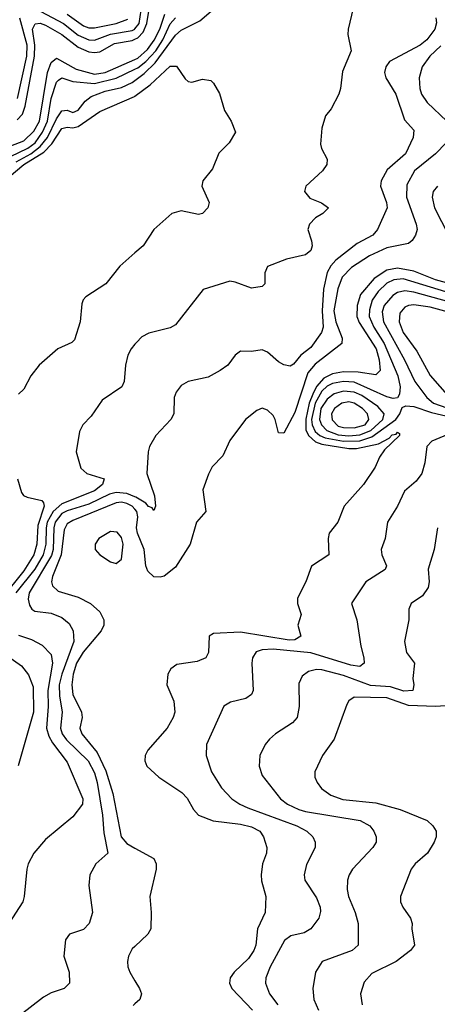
# Model space of a CAD drawing. Header units: inches. Extents: x 990535 to 1117859, y 769386 to 892122.
# Tile 908 of 1056: x 1059574 to 1061117, y 874412 to 878044. Entities that reach past the tile are written whole.
import ezdxf

# ---------------------------------------------------------------- set-up
doc = ezdxf.new("R2010")
doc.units = ezdxf.units.IN
doc.header["$MEASUREMENT"] = 0
doc.layers.add('B0857', color=7, linetype='Continuous')
doc.layers.add('B0867', color=7, linetype='Continuous')

msp = doc.modelspace()

# ---------------------------------------------------------------- linework, layer by layer
at = {"layer": 'B0857', "color": 5}
for points, elevation in [([(1059610, 878096.4), (1059735.7, 878030), (1059790, 877986.8), (1059830, 877970), (1059850, 877969.3), (1059910, 877991.6), (1059990, 878004.1), (1059999.3, 878010), (1060000, 878010.9)], 3040), ([(1059566, 877754), (1059600.6, 877910), (1059601.9, 877950), (1059574.2, 878050)], 3040), ([(1059750, 878064.6), (1059810, 878021.2), (1059830, 878014.7), (1059850, 878014.4), (1059930, 878030.6), (1059973.7, 878046.3)], 3060), ([(1059564.6, 877675.4), (1059584.1, 877695.9), (1059594.6, 877725.4), (1059629.1, 877910), (1059630.5, 877950), (1059621.9, 878010), (1059631.2, 878028.8), (1059650, 878031.4), (1059670, 878024), (1059730.3, 877990.3), (1059790, 877942.5), (1059830, 877926.4), (1059850, 877923.2), (1059870, 877926.4), (1059923.9, 877956.1), (1059990, 877967.3), (1060000, 877972.3)], 3020), ([(1059510, 877567.1), (1059590, 877597.9), (1059627, 877633), (1059647.7, 877670), (1059676.8, 877850), (1059690, 877886.3), (1059710, 877902.3), (1059782.2, 877862.2), (1059850, 877843.8), (1059890.4, 877850), (1060000, 877897.9)], 2980), ([(1059540, 877540), (1059604.6, 877570), (1059631.3, 877590), (1059658.8, 877630), (1059677.5, 877670), (1059690, 877753.2), (1059710, 877813.9), (1059718.1, 877821.9), (1059730, 877829.7), (1059770, 877816.6), (1059850, 877809.5), (1059930.7, 877829.3), (1060000, 877861.9)], 2960), ([(1059560.6, 877519.4), (1059615.1, 877550), (1059650, 877576.2), (1059677, 877610), (1059710, 877678.7), (1059730, 877708.5), (1059750, 877710.3), (1059770, 877701.9), (1059790, 877710.2), (1059816.1, 877743.9), (1059838.4, 877761.6), (1059890, 877781.1), (1059950, 877794.7), (1059990, 877813.3), (1060000, 877820.6)], 2940), ([(1059535.7, 877464.3), (1059589.5, 877510), (1059663.9, 877556.1), (1059693.2, 877586.8), (1059730, 877642.6), (1059750, 877647.3), (1059770, 877644.9), (1059790, 877650.9), (1059870, 877705.6), (1059998.4, 877761.6), (1060000, 877762.8)], 2920), ([(1060000, 877183.7), (1059944.4, 877135.6), (1059892.4, 877070), (1059818.4, 877021.6), (1059808.7, 877011.3), (1059804, 876996), (1059797.8, 876930), (1059776.4, 876863.6), (1059766.3, 876853.7), (1059715.5, 876830), (1059646.4, 876770), (1059615.8, 876730), (1059590, 876680.7), (1059570, 876663)], 2920), ([(1060000, 876846.8), (1059986, 876830), (1059973.8, 876806.2), (1059965.2, 876770), (1059960.2, 876710), (1059951.6, 876690), (1059878.8, 876641.2), (1059838.3, 876581.7), (1059807.2, 876550), (1059795, 876525), (1059783.2, 876450), (1059800.6, 876390), (1059822, 876370), (1059886.5, 876350), (1059879.5, 876330), (1059850, 876306.7), (1059730, 876258.1), (1059697.5, 876230), (1059676.2, 876190), (1059671.6, 876170), (1059670.2, 876109.8), (1059660.7, 876070), (1059630, 876017.3), (1059560.5, 875930)], 2940), ([(1059566.7, 876350), (1059580.6, 876300.6), (1059588.5, 876288.5), (1059602.3, 876282.3), (1059656, 876270), (1059662.5, 876262.5), (1059664.4, 876250), (1059641.7, 876178.3), (1059637, 876110), (1059626.8, 876070), (1059590, 876010.8), (1059509, 875911)], 2920), ([(1060000, 876284.3), (1059970, 876296.3), (1059930, 876300.1), (1059906.2, 876293.8), (1059830, 876257.2), (1059750, 876232.7), (1059730, 876222), (1059705.8, 876190), (1059700.9, 876170), (1059697.7, 876090), (1059692.1, 876067.9), (1059609.5, 875930), (1059606, 875906), (1059610, 875884.6), (1059618.5, 875870), (1059630, 875862.3), (1059690, 875855), (1059730, 875838.7), (1059756.9, 875816.9), (1059771.2, 875790), (1059774.2, 875750), (1059729.4, 875630), (1059720.5, 875590), (1059721.2, 875550), (1059730.7, 875490), (1059725.1, 875430), (1059731.7, 875410), (1059747.3, 875387.3), (1059826.8, 875310), (1059850, 875265.4), (1059860.4, 875230), (1059880.4, 875110), (1059884.9, 875044.9), (1059899.7, 874970), (1059855.3, 874930), (1059832.7, 874890), (1059829.1, 874850), (1059842.7, 874750), (1059830.2, 874710), (1059810, 874687.8), (1059757.6, 874670), (1059743.2, 874650), (1059737.2, 874590), (1059756.9, 874530), (1059757.7, 874490), (1059738.9, 874470), (1059690, 874453.7), (1059661.7, 874438.3), (1059574.7, 874370)], 2960), ([(1060000, 876238.4), (1059990.2, 876250), (1059970, 876259.7), (1059950, 876263.9), (1059930, 876262), (1059770, 876197), (1059750, 876185), (1059738, 876162), (1059726.8, 876070), (1059695.5, 875990), (1059691.5, 875970), (1059695.4, 875955.4), (1059716.3, 875936.3), (1059790, 875913.9), (1059835.8, 875890), (1059870, 875859.7), (1059885.3, 875830), (1059885.1, 875810), (1059875.7, 875790), (1059808.5, 875711.5), (1059784.6, 875670), (1059771.7, 875630), (1059766.3, 875590), (1059770, 875554.6), (1059802.3, 875490), (1059805, 875470), (1059796.4, 875430), (1059803.4, 875410), (1059860.4, 875340.4), (1059892.9, 875272.9), (1059917.8, 875190), (1059948.9, 875030), (1059970, 875004.8), (1060000, 874988.2)], 2980), ([(1059570, 875773.5), (1059617.4, 875757.4), (1059657.2, 875737.2), (1059690, 875702.7), (1059695.6, 875670), (1059678.6, 875570), (1059679.4, 875510), (1059673, 875430), (1059681.7, 875401.7), (1059695.9, 875375.9), (1059750, 875304.7), (1059808, 875170), (1059805.8, 875150), (1059770, 875103.6), (1059670, 875019.7), (1059626.3, 874970), (1059605.8, 874930), (1059601.2, 874910), (1059591.3, 874810), (1059585.7, 874790), (1059534.6, 874710)], 2940), ([(1059530, 875696.6), (1059580.4, 875660.4), (1059607.3, 875627.3), (1059623.4, 875583.4), (1059625.4, 875490), (1059568.9, 875291.1)], 2920), ([(1060000, 874625.7), (1059990, 874616.4), (1059976.3, 874590), (1059971.8, 874570), (1059973.5, 874550), (1059981.5, 874530), (1060000, 874498.8)], 2980), ([(1060000, 874413.7), (1059992.8, 874407.2)], 2980)]:
    msp.add_lwpolyline(points, dxfattribs=dict(at, elevation=elevation))
at = {"layer": 'B0857', "color": 5, "elevation": 3020}
msp.add_lwpolyline([(1059910, 876156.7), (1059867, 876130), (1059853.5, 876110), (1059853.4, 876090), (1059869.8, 876069.8), (1059910, 876043.9), (1059930, 876037.6), (1059950, 876053.8), (1059956.6, 876110), (1059950, 876134.1), (1059933.8, 876153.8)], close=True, dxfattribs=at)
at = {"layer": 'B0867', "color": 5}
for points, elevation in [([(1060826, 878170), (1060787.9, 878010), (1060786.5, 877990), (1060798.9, 877930), (1060766.6, 877853.4), (1060759.5, 877790), (1060753.1, 877770), (1060725, 877715), (1060703.2, 877690), (1060690, 877644), (1060685.8, 877585.8), (1060688.6, 877568.6), (1060709.4, 877530), (1060708, 877510), (1060692.9, 877487.1), (1060631.5, 877430), (1060626.3, 877410), (1060645.4, 877385.4), (1060688.3, 877368.3), (1060714.4, 877350), (1060694, 877330), (1060666.2, 877313.8), (1060644, 877290), (1060638.7, 877270), (1060652, 877228), (1060654, 877210), (1060650, 877193.2), (1060630, 877177), (1060559.5, 877160.5), (1060490, 877134), (1060480.2, 877110), (1060479.6, 877070), (1060470, 877059.7), (1060430, 877054), (1060370, 877076.5), (1060350, 877079.7), (1060251.4, 877048.6), (1060150, 876919.1), (1060130, 876907), (1060051.6, 876888.4), (1060025.9, 876874.1), (1060006, 876854), (1060000, 876846.8)], 2940), ([(1060000, 878010.9), (1060015.4, 878030), (1060030.1, 878130)], 3040), ([(1060000, 877972.3), (1060010, 877977.4), (1060030, 877998.6), (1060044.4, 878030), (1060060.3, 878130)], 3020), ([(1060000, 877820.6), (1060034.4, 877845.6), (1060075.1, 877884.9), (1060150, 877987.3), (1060170, 878005.8), (1060239.4, 878040.6), (1060290, 878083)], 2940), ([(1060000, 877897.9), (1060010, 877902.2), (1060045.7, 877934.3), (1060071.4, 877968.6), (1060092.2, 878010), (1060110, 878064.6)], 2980), ([(1061111.4, 878051.4), (1061113.2, 878033.2), (1061108.1, 878010), (1061078.3, 877970), (1061053.6, 877950), (1060939.7, 877890), (1060926, 877870), (1060922.2, 877850), (1060926.7, 877830), (1060963.2, 877770), (1060995.3, 877675.3), (1061030, 877636.3), (1061027.8, 877610), (1060999.4, 877550), (1060931.9, 877490), (1060909.1, 877450), (1060907.1, 877430), (1060929.5, 877370), (1060931.2, 877350), (1060895.9, 877270), (1060878.3, 877250), (1060821, 877219), (1060742.3, 877157.7), (1060723.3, 877136.7), (1060710, 877111.9), (1060696.5, 877050), (1060691.2, 876970), (1060695, 876910), (1060689.5, 876890), (1060650, 876835.5), (1060613.1, 876806.9), (1060586.1, 876773.9), (1060573.4, 876766.6), (1060550, 876771.2), (1060530, 876781.9), (1060490, 876818.4), (1060470, 876826.6), (1060430, 876820.4), (1060390, 876821.1), (1060370, 876807.3), (1060343.1, 876770), (1060314.4, 876750), (1060270, 876726), (1060196, 876710), (1060170, 876695.1), (1060152.2, 876670), (1060145.2, 876650), (1060143.8, 876590), (1060132.7, 876570), (1060076.5, 876510), (1060054, 876470), (1060048.4, 876450), (1060043.9, 876370), (1060072.2, 876287.8), (1060075.5, 876250), (1060070, 876234), (1060063.3, 876243.3), (1060050, 876248.2), (1060040.2, 876260.2), (1060003.1, 876283.1), (1060000, 876284.3)], 2960), ([(1060000, 877861.9), (1060010, 877866.6), (1060040.3, 877890), (1060076.6, 877930), (1060102.3, 877970), (1060130, 878029.4), (1060149.3, 878050.7)], 2960), ([(1061130, 877948.1), (1061089.4, 877910), (1061060.4, 877870), (1061049.7, 877830), (1061052.5, 877790), (1061058.6, 877770), (1061079.5, 877739.5), (1061151.6, 877670)], 2980), ([(1060000, 877762.8), (1060055.6, 877804.4), (1060130, 877872.4), (1060153.3, 877873.3), (1060185.8, 877825.8), (1060196.7, 877816.7), (1060210, 877814), (1060250, 877824.9), (1060279.9, 877819.9), (1060290.3, 877810.3), (1060312.1, 877772.1), (1060330.4, 877710), (1060354.9, 877670), (1060371.3, 877630), (1060347.7, 877590), (1060310, 877552), (1060286.1, 877493.9), (1060250.5, 877450), (1060247.2, 877430), (1060274.3, 877370), (1060268.9, 877350), (1060250, 877329.7), (1060234.2, 877325.8), (1060170, 877339.4), (1060136.3, 877330), (1060070.2, 877269.8), (1060030.4, 877210), (1060000, 877183.7)], 2920), ([(1061148.8, 877590), (1061109.5, 877550), (1061033, 877487), (1061004.6, 877435.4), (1061002.4, 877390), (1061038, 877290), (1061041.7, 877270), (1061036.6, 877250), (1061023.7, 877230), (1061010, 877218.4), (1060930, 877203), (1060866.2, 877173.8), (1060799.7, 877130), (1060765.8, 877094.2), (1060748.8, 877051.2), (1060734.8, 876970), (1060742.1, 876930), (1060765, 876870), (1060763.6, 876850), (1060666, 876774), (1060638.5, 876741.5), (1060590, 876594.9), (1060550, 876518.8), (1060530, 876519.7), (1060517.6, 876570), (1060510, 876583.9), (1060490, 876603.5), (1060470, 876611.1), (1060450, 876602.6), (1060408.7, 876570), (1060350, 876491.8), (1060325.1, 876434.9), (1060285.7, 876394.3), (1060271.8, 876368.2), (1060250.2, 876310), (1060261.3, 876230), (1060227.2, 876190), (1060204, 876110), (1060150, 876024.5), (1060108.1, 875991.9), (1060092.7, 875987.3), (1060070, 875988.9), (1060046.9, 876010), (1060039.6, 876030), (1060034.2, 876090), (1060009.2, 876150), (1060006.2, 876170), (1060010.9, 876210), (1060007.1, 876230), (1060000, 876238.4)], 2980), ([(1061117.1, 877430), (1061101.8, 877410), (1061098.2, 877390), (1061105.9, 877350), (1061157.4, 877250)], 3020), ([(1061150, 877073.6), (1061110, 877084.1), (1061030, 877116.3), (1060970, 877128), (1060930, 877120.2), (1060883.3, 877090), (1060833.3, 877030), (1060820.9, 876990), (1060819.8, 876950), (1060827.6, 876927.6), (1060890.6, 876830), (1060901.5, 876790), (1060905, 876750), (1060890, 876733.6), (1060824.5, 876744.5), (1060770, 876745.7), (1060730, 876738.2), (1060698, 876722), (1060670, 876691.6), (1060656.8, 876663.2), (1060643.8, 876630), (1060631, 876571), (1060631.6, 876531.6), (1060641.2, 876510), (1060666.4, 876486.4), (1060690, 876478.6), (1060790, 876462.5), (1060817.8, 876462.2), (1060900, 876480), (1060939.2, 876500.8), (1060950, 876513.2), (1060964.6, 876515.4), (1060970, 876522.7), (1060977.6, 876517.6), (1060977, 876510), (1060922, 876458), (1060902.7, 876430), (1060886.6, 876393.4), (1060844, 876330), (1060773.1, 876250), (1060749.1, 876190), (1060716.9, 876150), (1060713, 876130), (1060715.6, 876070), (1060652.3, 876027.7), (1060631.1, 875970), (1060599.7, 875910), (1060599.7, 875890), (1060614.2, 875850), (1060601.7, 875810), (1060612.3, 875770), (1060590, 875756.7), (1060570, 875755.4), (1060390, 875785), (1060290, 875779.5), (1060273.8, 875770), (1060272, 875710), (1060262, 875690), (1060230, 875676.2), (1060154.8, 875665.2), (1060132.2, 875650), (1060121.7, 875630), (1060117.7, 875590), (1060143.5, 875530), (1060147.2, 875490), (1060141.2, 875470), (1060118.8, 875430), (1060047.2, 875350), (1060037.6, 875330), (1060035.8, 875310), (1060043.6, 875290), (1060087.7, 875250), (1060173.6, 875193.6), (1060192.7, 875172.7), (1060216.6, 875130), (1060235.2, 875110), (1060288.2, 875088.2), (1060390, 875076.3), (1060430, 875066.4), (1060461.6, 875050), (1060474.5, 875030), (1060487.2, 874990), (1060485.7, 874970), (1060471, 874930), (1060466.4, 874890), (1060467.6, 874867.6), (1060483.9, 874810), (1060480.9, 874750), (1060452.6, 874690), (1060445.8, 874630), (1060438.9, 874610), (1060418.9, 874581.1), (1060366.1, 874530), (1060351.3, 874510), (1060348.9, 874490), (1060358.3, 874470), (1060433.7, 874390)], 3020), ([(1061192.9, 877027.1), (1060990, 877088.1), (1060955.5, 877084.5), (1060930, 877072.1), (1060898.6, 877041.4), (1060876, 877010), (1060865.6, 876974.4), (1060864.6, 876950), (1060882, 876910), (1060920, 876850), (1060970.8, 876730), (1060979.7, 876690), (1060976.8, 876663.2), (1060970.2, 876649.8), (1060953.5, 876646.5), (1060930, 876652.9), (1060810, 876707.7), (1060770, 876710.1), (1060730, 876702.2), (1060710, 876692.5), (1060690, 876673.5), (1060665.6, 876630), (1060652.2, 876570), (1060654.1, 876550), (1060665.3, 876525.3), (1060682.7, 876510), (1060702, 876502), (1060770, 876488.9), (1060830, 876490.9), (1060874.5, 876505.5), (1060963.4, 876570), (1060977.9, 876590), (1060986.9, 876613.2), (1061000.1, 876619.9), (1061030, 876617), (1061094.8, 876594.8), (1061206.5, 876570)], 3040), ([(1061266.3, 876973.7), (1061030, 877039.5), (1060996.4, 877043.6), (1060970, 877038.2), (1060952.7, 877027.3), (1060920.9, 876990), (1060913.3, 876966.7), (1060918.4, 876930), (1060995.1, 876790), (1061033.3, 876710), (1061078.4, 876650), (1061102, 876630), (1061152.3, 876612.3)], 3060), ([(1061230, 876945.5), (1061090, 876983.9), (1061030, 876992.7), (1061010, 876990.2), (1060996.7, 876983.3), (1060978.7, 876961.3), (1060976, 876930), (1060990.7, 876890), (1061040.9, 876820.9), (1061090, 876731.2), (1061161.6, 876650)], 3080), ([(1061170, 876520.4), (1061096.2, 876490), (1061078, 876470), (1061071.1, 876410), (1061059.7, 876370), (1061038.1, 876341.9), (1060995.1, 876304.9), (1060970.2, 876250), (1060932.7, 876190), (1060924.3, 876130), (1060909.3, 876090), (1060911.8, 876070), (1060928.4, 876030), (1060924, 876016), (1060852.1, 875970), (1060803, 875897), (1060800.2, 875890), (1060819.3, 875830), (1060833.7, 875733.7), (1060845.8, 875690), (1060846, 875670), (1060830, 875658.7), (1060797.4, 875662.6), (1060650, 875708.3), (1060510, 875721.5), (1060470, 875720.2), (1060447.2, 875712.8), (1060433.8, 875690), (1060431, 875670), (1060436.2, 875570), (1060430, 875554.5), (1060410, 875540.3), (1060353.2, 875526.8), (1060328.8, 875511.2), (1060263.9, 875370), (1060262.8, 875330), (1060282.9, 875270), (1060319.7, 875210), (1060357.2, 875170), (1060387.1, 875150), (1060417, 875137), (1060597.2, 875070), (1060634.3, 875050), (1060656.5, 875030), (1060666, 875010), (1060665.2, 874990), (1060632.9, 874927.1), (1060624.4, 874890), (1060627.9, 874870), (1060670, 874804.2), (1060684.1, 874770), (1060685.7, 874754.3), (1060679.6, 874730), (1060650.1, 874689.9), (1060624.3, 874675.7), (1060575.7, 874664.3), (1060552.3, 874647.7), (1060499.4, 874550), (1060483.2, 874510), (1060482.5, 874490), (1060497.2, 874450), (1060528, 874410)], 3040), ([(1061117.2, 876170), (1061104.6, 876090), (1061082.6, 876017.4), (1061086.1, 875970), (1061083.2, 875950), (1061061.4, 875918.6), (1061019.5, 875890), (1061011.4, 875870), (1061010.9, 875830), (1060995.4, 875750), (1061003, 875710), (1061032.4, 875670), (1061026.5, 875613.5), (1061030.1, 875589.9), (1061025.7, 875570), (1060992.7, 875567.3), (1060943.3, 875583.3), (1060870, 875587.6), (1060770, 875625.5), (1060690, 875645.3), (1060670, 875646.7), (1060640.3, 875639.7), (1060617.4, 875622.6), (1060605.2, 875594.8), (1060606.7, 875510), (1060598.5, 875470), (1060582.4, 875450), (1060519.6, 875410), (1060497.2, 875390), (1060481.1, 875370), (1060461.5, 875330), (1060458.4, 875290), (1060470, 875255.8), (1060537.8, 875170), (1060563.2, 875150), (1060605.4, 875130), (1060630, 875123.5), (1060832.2, 875090), (1060867.4, 875070), (1060882.7, 875050), (1060890.3, 875030), (1060890.3, 875010), (1060878, 874990), (1060804, 874910), (1060791.3, 874890), (1060785.4, 874870), (1060784, 874836), (1060788.6, 874810), (1060813.4, 874750), (1060823.8, 874710), (1060824.9, 874630), (1060802.6, 874610), (1060690.8, 874569.2), (1060666.5, 874530), (1060656.5, 874470), (1060660.6, 874430), (1060677.6, 874390)], 3060), ([(1061165.7, 875514.3), (1061110, 875510), (1061010, 875513.9), (1060930, 875542.3), (1060810, 875545), (1060790, 875530.9), (1060782.5, 875517.5), (1060736, 875390), (1060692.3, 875330), (1060664.9, 875270), (1060664.9, 875250), (1060672.4, 875230), (1060688.4, 875208.4), (1060723.3, 875183.3), (1060767.2, 875167.2), (1060890, 875154.8), (1060979.2, 875130), (1061079, 875090), (1061099.6, 875070), (1061112.1, 875050), (1061112.3, 875030), (1061104.7, 875010), (1061080.2, 874970), (1061035.3, 874930), (1061019.6, 874910), (1060980.2, 874810), (1060980.8, 874790), (1060989.1, 874770), (1061017.4, 874730), (1061024, 874710), (1061022.4, 874690), (1061031.8, 874630), (1061017.7, 874610), (1060964.8, 874570), (1060874.5, 874525.5), (1060846.9, 874493.1), (1060833.4, 874450), (1060839.3, 874410)], 3080), ([(1060000, 874988.2), (1060069.2, 874950), (1060078.2, 874930), (1060077.8, 874910), (1060054.7, 874810), (1060059.7, 874750), (1060058.5, 874690), (1060047.7, 874670), (1060000, 874625.7)], 2980), ([(1060000, 874498.8), (1060017.1, 874470), (1060023.9, 874450), (1060018, 874430), (1060000, 874413.7)], 2980)]:
    msp.add_lwpolyline(points, dxfattribs=dict(at, elevation=elevation))
for points, elevation in [([(1060770, 876673.8), (1060736.1, 876663.9), (1060710, 876645), (1060686.6, 876610), (1060681.9, 876570), (1060689.2, 876549.2), (1060708.7, 876528.7), (1060750, 876513.4), (1060790, 876509.7), (1060830, 876513.3), (1060871, 876529), (1060915.2, 876570), (1060919.9, 876590), (1060897, 876617), (1060837.7, 876657.7), (1060810, 876670)], 3060), ([(1060790, 876634), (1060764, 876630), (1060736.7, 876610), (1060726.4, 876590), (1060728.2, 876568.2), (1060750, 876545), (1060770, 876539.4), (1060810, 876538.5), (1060850, 876549.3), (1060863.8, 876570), (1060859.1, 876590), (1060840.6, 876610), (1060810, 876629.7)], 3080)]:
    msp.add_lwpolyline(points, close=True, dxfattribs=dict(at, elevation=elevation))

doc.saveas('drawing.dxf')
